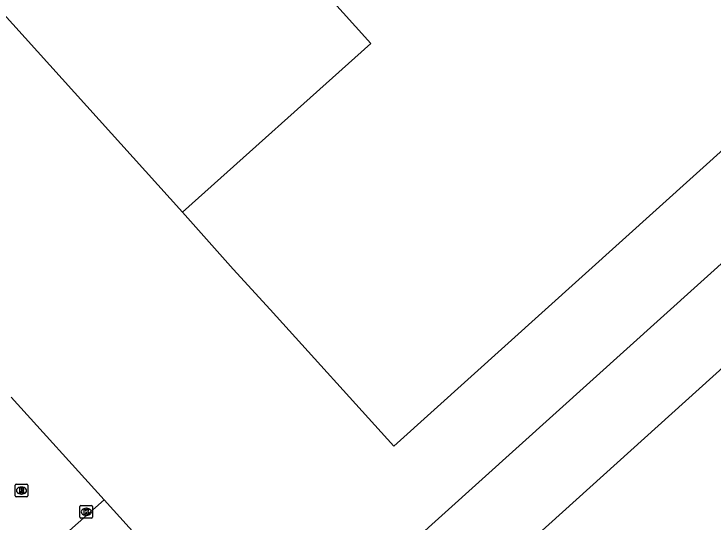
# Model space of a CAD drawing. Extents: x 156141 to 158132, y 385651 to 388399.
# Drawn here: x 156892.8 to 156948.2, y 387348.8 to 387389.1 of the extents above; entities that cross this region are included whole.
import ezdxf

# ---------------------------------------------------------------- set-up
doc = ezdxf.new("R2010")
doc.units = 0
for name, color, linetype in [('IMGEO_Berm_groen', 7, 'Continuous'), ('IMGEO_Erf', 7, 'Continuous'), ('IMGEO_Hek', 7, 'Continuous'), ('IMGEO_Kolk', 7, 'Continuous'), ('IMGEO_Pand', 7, 'Continuous'), ('IMGEO_Pand_overbouw', 7, 'Continuous'), ('IMGEO_Rijbaan_lokaal_open', 7, 'Continuous'), ('IMGEO_Rioolput', 7, 'Continuous')]:
    doc.layers.add(name, color=color, linetype=linetype)

msp = doc.modelspace()

# ---------------------------------------------------------------- linework, layer by layer
at = {"layer": 'IMGEO_Berm_groen'}
msp.add_lwpolyline([(156899.939, 387350.528), (156912.573, 387336.545)], dxfattribs=at)
at = {"layer": 'IMGEO_Erf'}
msp.add_lwpolyline([(157050.7, 387461.085), (156912.573, 387336.545)], dxfattribs=at)
at = {"layer": 'IMGEO_Hek'}
for points in [[(157050.7, 387461.085), (156912.573, 387336.545), (156899.939, 387350.528)], [(156899.939, 387350.528), (156892.578, 387358.675)]]:
    msp.add_lwpolyline(points, dxfattribs=at)
at = {"layer": 'IMGEO_Kolk'}
for p, q in [((156898.107, 387350.075), (156898.959, 387350.075)), ((156898.032, 387349.149), (156898.032, 387350.001)), ((156898.52, 387349.855), (156898.545, 387349.855)), ((156899.033, 387350.001), (156899.033, 387349.149)), ((156898.959, 387349.075), (156898.107, 387349.075)), ((156898.543, 387349.295), (156898.518, 387349.295))]:
    msp.add_line(p, q, dxfattribs=at)
for points in [[(156898.107, 387350.075), (156898.959, 387350.075)], [(156898.032, 387349.149), (156898.032, 387350.001)], [(156898.353, 387349.775), (156898.476, 387349.775), (156898.476, 387349.624), (156898.606, 387349.775), (156898.77, 387349.775), (156898.624, 387349.624), (156898.777, 387349.375), (156898.625, 387349.375), (156898.54, 387349.539), (156898.476, 387349.472), (156898.476, 387349.375), (156898.353, 387349.375), (156898.353, 387349.775)], [(156899.033, 387350.001), (156899.033, 387349.149)], [(156898.959, 387349.075), (156898.107, 387349.075)]]:
    msp.add_lwpolyline(points, dxfattribs=at)
for centre, start, end in [((156898.109, 387349.999), 91.552, 178.448), ((156898.109, 387349.999), 91.552, 178.448), ((156898.957, 387349.999), 1.552, 88.448), ((156898.957, 387349.999), 1.552, 88.448), ((156898.109, 387349.151), 181.552, 268.448), ((156898.109, 387349.151), 181.552, 268.448), ((156898.957, 387349.151), 271.552, 358.448), ((156898.957, 387349.151), 271.552, 358.448)]:
    msp.add_arc(centre, 0.0765, start, end, dxfattribs=at)
for centre, major_axis, ratio, start_param, end_param in [((156898.519, 387349.575), (-0.387, 0.002), 0.722429, 4.712389, 7.853982), ((156898.544, 387349.575), (-0.39, 0.002), 0.717154, 1.570796, 4.712389)]:
    msp.add_ellipse(centre, major_axis=major_axis, ratio=ratio, start_param=start_param, end_param=end_param, dxfattribs=at)
at = {"layer": 'IMGEO_Pand'}
for points in [[(157030.573, 387451.881), (156960.246, 387529.861), (156944.29, 387515.468), (156933.957, 387526.895), (156916.528, 387511.214), (156910.09, 387518.28), (156835.838, 387451.297), (156852.58, 387432.731), (156867.483, 387446.169), (156921.097, 387386.716), (156906.162, 387373.332), (156910.186, 387368.822), (156913.099, 387365.61), (156922.914, 387354.774), (157030.573, 387451.881)], [(157053.673, 387379.976), (157072.435, 387393.356), (157072.5, 387393.402), (157038.091, 387441.529), (156933.028, 387346.617), (156962.044, 387314.53), (156970.832, 387320.866), (156971.839, 387321.615), (156971.786, 387321.675), (157006.295, 387352.687)]]:
    msp.add_lwpolyline(points, dxfattribs=at)
at = {"layer": 'IMGEO_Pand_overbouw'}
msp.add_lwpolyline([(156906.162, 387373.332), (156921.097, 387386.716), (156867.483, 387446.169), (156852.58, 387432.731)], close=True, dxfattribs=at)
at = {"layer": 'IMGEO_Rijbaan_lokaal_open'}
for points in [[(156899.939, 387350.528), (156892.578, 387358.675)], [(156892.633, 387344.043), (156899.939, 387350.528)]]:
    msp.add_lwpolyline(points, dxfattribs=at)
at = {"layer": 'IMGEO_Rioolput'}
for p, q in [((156892.899, 387350.837), (156892.899, 387351.689)), ((156892.974, 387351.763), (156893.826, 387351.763)), ((156893.9, 387351.689), (156893.9, 387350.837)), ((156893.387, 387351.543), (156893.412, 387351.543)), ((156893.826, 387350.763), (156892.974, 387350.763)), ((156893.41, 387350.983), (156893.385, 387350.983))]:
    msp.add_line(p, q, dxfattribs=at)
for points in [[(156892.899, 387350.837), (156892.899, 387351.689)], [(156892.974, 387351.763), (156893.826, 387351.763)], [(156893.9, 387351.689), (156893.9, 387350.837)], [(156893.488, 387351.461), (156893.236, 387351.463), (156893.236, 387351.063)], [(156893.236, 387351.063), (156893.36, 387351.063), (156893.36, 387351.225), (156893.371, 387351.225)], [(156893.414, 387351.382), (156893.36, 387351.382), (156893.36, 387351.301)], [(156893.36, 387351.301), (156893.412, 387351.301)], [(156893.418, 387351.196), (156893.489, 387351.063), (156893.629, 387351.063), (156893.564, 387351.189)], [(156893.826, 387350.763), (156892.974, 387350.763)]]:
    msp.add_lwpolyline(points, dxfattribs=at)
for centre, radius, start, end in [((156892.976, 387351.687), 0.0765, 91.552, 178.448), ((156892.976, 387351.687), 0.0765, 91.552, 178.448), ((156893.824, 387351.687), 0.0765, 1.552, 88.448), ((156893.824, 387351.687), 0.0765, 1.552, 88.448), ((156893.37, 387351.172), 0.0533, 26.0293, 88.6989), ((156893.396, 387351.49), 0.19, 274.7715, 282.9687), ((156893.42, 387351.286), 0.0964, 77.0061, 93.1865), ((156893.434, 387351.343), 0.0378, 276.6634, 79.6772), ((156893.487, 387351.351), 0.109, 350.3612, 89.416), ((156893.485, 387351.351), 0.112, 277.5842, 350.9817), ((156893.469, 387351.136), 0.108, 29.5134, 73.7905), ((156892.976, 387350.839), 0.0765, 181.552, 268.448), ((156892.976, 387350.839), 0.0765, 181.552, 268.448), ((156893.824, 387350.839), 0.0765, 271.552, 358.448), ((156893.824, 387350.839), 0.0765, 271.552, 358.448)]:
    msp.add_arc(centre, radius, start, end, dxfattribs=at)
for centre, major_axis, ratio, start_param, end_param in [((156893.386, 387351.263), (-0.387, 0.002), 0.722429, 4.712389, 7.853982), ((156893.411, 387351.263), (-0.39, 0.002), 0.717154, 1.570796, 4.712389)]:
    msp.add_ellipse(centre, major_axis=major_axis, ratio=ratio, start_param=start_param, end_param=end_param, dxfattribs=at)

doc.saveas('drawing.dxf')
